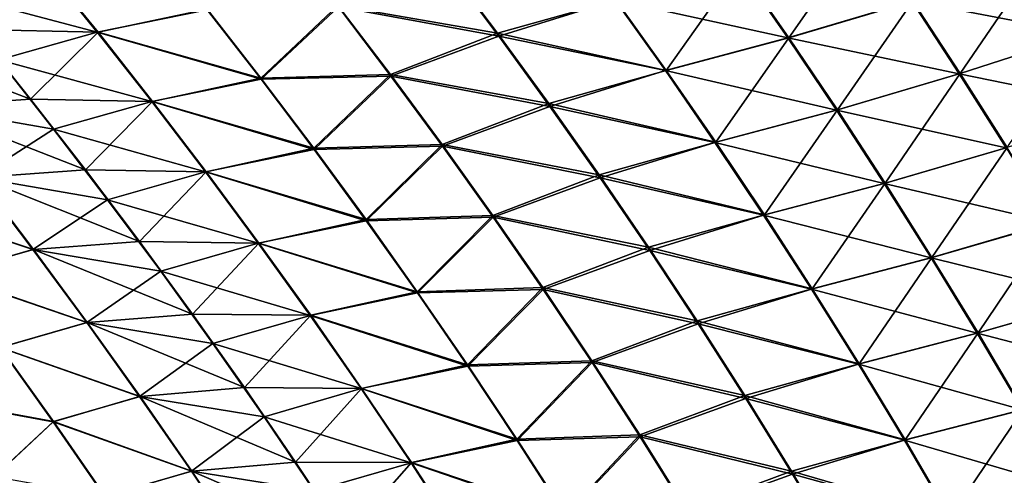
# Model space of a CAD drawing. Header units: metres. Extents: x -24 to 72, y -247 to 22.
# Tile 515 of 573: x 21.72 to 24.78, y 10.86 to 12.28. Entities that reach past the tile are written whole.
import ezdxf

# ---------------------------------------------------------------- set-up
doc = ezdxf.new("R2010")
doc.units = ezdxf.units.M
doc.layers.add('solid_509589_MEDIA_SW0001', color=7, linetype='CONTINUOUS')

msp = doc.modelspace()

# ---------------------------------------------------------------- linework, layer by layer
at = {"layer": 'solid_509589_MEDIA_SW0001'}
for points in [[(24.348774, 12.563768, 101.386192), (23.95989, 12.447742, 101.546494), (24.113554, 12.226865, 101.703697)], [(24.499287, 12.341327, 101.548599), (24.348774, 12.563768, 101.386192), (24.113554, 12.226865, 101.703697)], [(21.402845, 12.466904, 102.617554), (21.579206, 12.252905, 102.745392), (21.79055, 12.456649, 102.37207)], [(21.788221, 12.457838, 66.629311), (21.960682, 12.24486, 66.496658), (21.480198, 12.372349, 66.326416)], [(21.579206, 12.252905, 102.745392), (21.9629, 12.244076, 102.504456), (21.79055, 12.456649, 102.37207)], [(22.302864, 12.313798, 66.760674), (21.960682, 12.24486, 66.496658), (21.788221, 12.457838, 66.629311)], [(21.79055, 12.456649, 102.37207), (21.9629, 12.244076, 102.504456), (22.302483, 12.316558, 102.238037)], [(22.709959, 12.32764, 102.036934), (23.206663, 12.240973, 101.931061), (23.044786, 12.4564, 101.783264)], [(23.049177, 12.447627, 67.210892), (23.210827, 12.231911, 67.063049), (22.711487, 12.322937, 66.960297)], [(23.044786, 12.4564, 101.783264), (23.206663, 12.240973, 101.931061), (23.575256, 12.344884, 101.725006)], [(23.572598, 12.344705, 67.275032), (23.210827, 12.231911, 67.063049), (23.049177, 12.447627, 67.210892)], [(23.956997, 12.447493, 67.453415), (24.110666, 12.226324, 67.296013), (23.572598, 12.344705, 67.275032)], [(23.95989, 12.447742, 101.546494), (23.575256, 12.344884, 101.725006), (23.732008, 12.125163, 101.876976)], [(24.113554, 12.226865, 101.703697), (23.95989, 12.447742, 101.546494), (23.732008, 12.125163, 101.876976)], [(24.496141, 12.340714, 67.450996), (24.110666, 12.226324, 67.296013), (23.956997, 12.447493, 67.453415)], [(24.884741, 12.467541, 67.587402), (25.029707, 12.239184, 67.421616), (24.496141, 12.340714, 67.450996)], [(24.888142, 12.468236, 101.412094), (24.499287, 12.341327, 101.548599), (24.647379, 12.115233, 101.709183)], [(25.033092, 12.240109, 101.577736), (24.888142, 12.468236, 101.412094), (24.647379, 12.115233, 101.709183)], [(21.960682, 12.24486, 66.496658), (21.653791, 12.158701, 66.199989), (21.480198, 12.372349, 66.326416)], [(22.302483, 12.316558, 102.238037), (22.470177, 12.10122, 102.37516), (22.709959, 12.32764, 102.036934)], [(22.711487, 12.322937, 66.960297), (22.470533, 12.098129, 66.623383), (22.302864, 12.313798, 66.760674)], [(22.470177, 12.10122, 102.37516), (22.873301, 12.112823, 102.178314), (22.709959, 12.32764, 102.036934)], [(22.711487, 12.322937, 66.960297), (22.874733, 12.107817, 66.818787), (22.470533, 12.098129, 66.623383)], [(22.709959, 12.32764, 102.036934), (22.873301, 12.112823, 102.178314), (23.206663, 12.240973, 101.931061)], [(23.210827, 12.231911, 67.063049), (22.874733, 12.107817, 66.818787), (22.711487, 12.322937, 66.960297)], [(23.206663, 12.240973, 101.931061), (23.732008, 12.125163, 101.876976), (23.575256, 12.344884, 101.725006)], [(23.572598, 12.344705, 67.275032), (23.72937, 12.124686, 67.122856), (23.210827, 12.231911, 67.063049)], [(24.110666, 12.226324, 67.296013), (23.72937, 12.124686, 67.122856), (23.572598, 12.344705, 67.275032)], [(24.496141, 12.340714, 67.450996), (24.64426, 12.114382, 67.290253), (24.110666, 12.226324, 67.296013)], [(24.499287, 12.341327, 101.548599), (24.113554, 12.226865, 101.703697), (24.264734, 12.002408, 101.859192)], [(24.647379, 12.115233, 101.709183), (24.499287, 12.341327, 101.548599), (24.264734, 12.002408, 101.859192)], [(25.029707, 12.239184, 67.421616), (24.64426, 12.114382, 67.290253), (24.496141, 12.340714, 67.450996)], [(22.302864, 12.313798, 66.760674), (22.470533, 12.098129, 66.623383), (21.960682, 12.24486, 66.496658)], [(21.9629, 12.244076, 102.504456), (22.470177, 12.10122, 102.37516), (22.302483, 12.316558, 102.238037)], [(21.24221, 12.231242, 103.028519), (21.752882, 12.035835, 102.872292), (21.579206, 12.252905, 102.745392)], [(21.24221, 12.231242, 103.028519), (21.418358, 12.012776, 103.150177), (21.752882, 12.035835, 102.872292)], [(21.579206, 12.252905, 102.745392), (21.752882, 12.035835, 102.872292), (21.9629, 12.244076, 102.504456)], [(21.960682, 12.24486, 66.496658), (22.130514, 12.028778, 66.365059), (21.653791, 12.158701, 66.199989)], [(21.752882, 12.035835, 102.872292), (22.132637, 12.028346, 102.635834), (21.9629, 12.244076, 102.504456)], [(22.470533, 12.098129, 66.623383), (22.130514, 12.028778, 66.365059), (21.960682, 12.24486, 66.496658)], [(21.9629, 12.244076, 102.504456), (22.132637, 12.028346, 102.635834), (22.470177, 12.10122, 102.37516)], [(22.873301, 12.112823, 102.178314), (23.366018, 12.022104, 102.077469), (23.206663, 12.240973, 101.931061)], [(23.210827, 12.231911, 67.063049), (23.369967, 12.01281, 66.916641), (22.874733, 12.107817, 66.818787)], [(23.206663, 12.240973, 101.931061), (23.366018, 12.022104, 102.077469), (23.732008, 12.125163, 101.876976)], [(23.72937, 12.124686, 67.122856), (23.369967, 12.01281, 66.916641), (23.210827, 12.231911, 67.063049)], [(25.029707, 12.239184, 67.421616), (25.172287, 12.007188, 67.257904), (24.64426, 12.114382, 67.290253)], [(25.033092, 12.240109, 101.577736), (24.647379, 12.115233, 101.709183), (24.792973, 11.885525, 101.867836)], [(24.110666, 12.226324, 67.296013), (24.261879, 12.001621, 67.140358), (23.72937, 12.124686, 67.122856)], [(24.113554, 12.226865, 101.703697), (23.732008, 12.125163, 101.876976), (23.886208, 11.901942, 102.027336)], [(24.264734, 12.002408, 101.859192), (24.113554, 12.226865, 101.703697), (23.886208, 11.901942, 102.027336)], [(24.64426, 12.114382, 67.290253), (24.261879, 12.001621, 67.140358), (24.110666, 12.226324, 67.296013)], [(21.653791, 12.158701, 66.199989), (21.824701, 11.942098, 66.074554), (21.416365, 12.013633, 65.851265)], [(22.130514, 12.028778, 66.365059), (21.824701, 11.942098, 66.074554), (21.653791, 12.158701, 66.199989)], [(22.470177, 12.10122, 102.37516), (22.635227, 11.882634, 102.511063), (22.873301, 12.112823, 102.178314)], [(22.635227, 11.882634, 102.511063), (23.034061, 11.894702, 102.31839), (22.873301, 12.112823, 102.178314)], [(22.873301, 12.112823, 102.178314), (23.034061, 11.894702, 102.31839), (23.366018, 12.022104, 102.077469)], [(23.366018, 12.022104, 102.077469), (23.886208, 11.901942, 102.027336), (23.732008, 12.125163, 101.876976)], [(23.72937, 12.124686, 67.122856), (23.883615, 11.901213, 66.972328), (23.369967, 12.01281, 66.916641)], [(24.261879, 12.001621, 67.140358), (23.883615, 11.901213, 66.972328), (23.72937, 12.124686, 67.122856)], [(24.64426, 12.114382, 67.290253), (24.789917, 11.884475, 67.131485), (24.261879, 12.001621, 67.140358)], [(24.647379, 12.115233, 101.709183), (24.264734, 12.002408, 101.859192), (24.413345, 11.774408, 102.012856)], [(24.792973, 11.885525, 101.867836), (24.647379, 12.115233, 101.709183), (24.413345, 11.774408, 102.012856)], [(25.172287, 12.007188, 67.257904), (24.789917, 11.884475, 67.131485), (24.64426, 12.114382, 67.290253)], [(22.470533, 12.098129, 66.623383), (22.635555, 11.879265, 66.487343), (22.130514, 12.028778, 66.365059)], [(22.132637, 12.028346, 102.635834), (22.635227, 11.882634, 102.511063), (22.470177, 12.10122, 102.37516)], [(22.874733, 12.107817, 66.818787), (22.635555, 11.879265, 66.487343), (22.470533, 12.098129, 66.623383)], [(22.874733, 12.107817, 66.818787), (23.035408, 11.889446, 66.678627), (22.635555, 11.879265, 66.487343)], [(23.369967, 12.01281, 66.916641), (23.035408, 11.889446, 66.678627), (22.874733, 12.107817, 66.818787)], [(21.418358, 12.012776, 103.150177), (21.923792, 11.815721, 102.998146), (21.752882, 12.035835, 102.872292)], [(21.752882, 12.035835, 102.872292), (21.923792, 11.815721, 102.998146), (22.132637, 12.028346, 102.635834)], [(22.130514, 12.028778, 66.365059), (22.297638, 11.809623, 66.234619), (21.824701, 11.942098, 66.074554)], [(21.923792, 11.815721, 102.998146), (22.299671, 11.809494, 102.766075), (22.132637, 12.028346, 102.635834)], [(22.635555, 11.879265, 66.487343), (22.297638, 11.809623, 66.234619), (22.130514, 12.028778, 66.365059)], [(22.132637, 12.028346, 102.635834), (22.299671, 11.809494, 102.766075), (22.635227, 11.882634, 102.511063)], [(23.034061, 11.894702, 102.31839), (23.52276, 11.799834, 102.222359), (23.366018, 12.022104, 102.077469)], [(23.366018, 12.022104, 102.077469), (23.52276, 11.799834, 102.222359), (23.886208, 11.901942, 102.027336)], [(21.824701, 11.942098, 66.074554), (21.589806, 11.791925, 65.730385), (21.416365, 12.013633, 65.851265)], [(21.418358, 12.012776, 103.150177), (21.591681, 11.791383, 103.270859), (21.923792, 11.815721, 102.998146)], [(23.369967, 12.01281, 66.916641), (23.52651, 11.79036, 66.771782), (23.035408, 11.889446, 66.678627)], [(23.883615, 11.901213, 66.972328), (23.52651, 11.79036, 66.771782), (23.369967, 12.01281, 66.916641)], [(24.261879, 12.001621, 67.140358), (24.410559, 11.773416, 66.986565), (23.883615, 11.901213, 66.972328)], [(24.264734, 12.002408, 101.859192), (23.886208, 11.901942, 102.027336), (24.037775, 11.675258, 102.17598)], [(24.413345, 11.774408, 102.012856), (24.264734, 12.002408, 101.859192), (24.037775, 11.675258, 102.17598)], [(24.789917, 11.884475, 67.131485), (24.410559, 11.773416, 66.986565), (24.261879, 12.001621, 67.140358)], [(21.824701, 11.942098, 66.074554), (21.992847, 11.722569, 65.950211), (21.589806, 11.791925, 65.730385)], [(22.297638, 11.809623, 66.234619), (21.992847, 11.722569, 65.950211), (21.824701, 11.942098, 66.074554)], [(22.635227, 11.882634, 102.511063), (22.797537, 11.660839, 102.645645), (23.034061, 11.894702, 102.31839)], [(22.797537, 11.660839, 102.645645), (23.192154, 11.673318, 102.457031), (23.034061, 11.894702, 102.31839)], [(23.034061, 11.894702, 102.31839), (23.192154, 11.673318, 102.457031), (23.52276, 11.799834, 102.222359)], [(23.52276, 11.799834, 102.222359), (24.037775, 11.675258, 102.17598), (23.886208, 11.901942, 102.027336)], [(23.883615, 11.901213, 66.972328), (24.035254, 11.674314, 66.823555), (23.52651, 11.79036, 66.771782)], [(24.410559, 11.773416, 66.986565), (24.035254, 11.674314, 66.823555), (23.883615, 11.901213, 66.972328)], [(22.635555, 11.879265, 66.487343), (22.797844, 11.657237, 66.352654), (22.297638, 11.809623, 66.234619)], [(22.299671, 11.809494, 102.766075), (22.797537, 11.660839, 102.645645), (22.635227, 11.882634, 102.511063)], [(23.035408, 11.889446, 66.678627), (22.797844, 11.657237, 66.352654), (22.635555, 11.879265, 66.487343)], [(23.035408, 11.889446, 66.678627), (23.193426, 11.667857, 66.539925), (22.797844, 11.657237, 66.352654)], [(23.52651, 11.79036, 66.771782), (23.193426, 11.667857, 66.539925), (23.035408, 11.889446, 66.678627)], [(24.789917, 11.884475, 67.131485), (24.933041, 11.651012, 66.974777), (24.410559, 11.773416, 66.986565)], [(24.792973, 11.885525, 101.867836), (24.413345, 11.774408, 102.012856), (24.559319, 11.542881, 102.164589)], [(24.935995, 11.652217, 102.02446), (24.792973, 11.885525, 101.867836), (24.559319, 11.542881, 102.164589)], [(21.591681, 11.791383, 103.270859), (22.091835, 11.592596, 103.122849), (21.923792, 11.815721, 102.998146)], [(21.923792, 11.815721, 102.998146), (22.091835, 11.592596, 103.122849), (22.299671, 11.809494, 102.766075)], [(22.297638, 11.809623, 66.234619), (22.461962, 11.587423, 66.105453), (21.992847, 11.722569, 65.950211)], [(22.091835, 11.592596, 103.122849), (22.463907, 11.587557, 102.895065), (22.299671, 11.809494, 102.766075)], [(22.797844, 11.657237, 66.352654), (22.461962, 11.587423, 66.105453), (22.297638, 11.809623, 66.234619)], [(22.299671, 11.809494, 102.766075), (22.463907, 11.587557, 102.895065), (22.797537, 11.660839, 102.645645)], [(21.589806, 11.791925, 65.730385), (21.760313, 11.567369, 65.610603), (21.320333, 11.715105, 65.410202)], [(21.321484, 11.71528, 103.590843), (21.762079, 11.567099, 103.390465), (21.591681, 11.791383, 103.270859)], [(21.992847, 11.722569, 65.950211), (21.760313, 11.567369, 65.610603), (21.589806, 11.791925, 65.730385)], [(21.591681, 11.791383, 103.270859), (21.762079, 11.567099, 103.390465), (22.091835, 11.592596, 103.122849)], [(23.192154, 11.673318, 102.457031), (23.676804, 11.574198, 102.365631), (23.52276, 11.799834, 102.222359)], [(23.52651, 11.79036, 66.771782), (23.68038, 11.56459, 66.628578), (23.193426, 11.667857, 66.539925)], [(23.52276, 11.799834, 102.222359), (23.676804, 11.574198, 102.365631), (24.037775, 11.675258, 102.17598)], [(24.035254, 11.674314, 66.823555), (23.68038, 11.56459, 66.628578), (23.52651, 11.79036, 66.771782)], [(24.410559, 11.773416, 66.986565), (24.556631, 11.541725, 66.83474), (24.035254, 11.674314, 66.823555)], [(24.413345, 11.774408, 102.012856), (24.037775, 11.675258, 102.17598), (24.186634, 11.445124, 102.322792)], [(24.559319, 11.542881, 102.164589), (24.413345, 11.774408, 102.012856), (24.186634, 11.445124, 102.322792)], [(24.933041, 11.651012, 66.974777), (24.556631, 11.541725, 66.83474), (24.410559, 11.773416, 66.986565)], [(21.760313, 11.567369, 65.610603), (21.491011, 11.48976, 65.296547), (21.320333, 11.715105, 65.410202)], [(21.321484, 11.71528, 103.590843), (21.492069, 11.490186, 103.704338), (21.762079, 11.567099, 103.390465)], [(21.992847, 11.722569, 65.950211), (22.15814, 11.500145, 65.827065), (21.760313, 11.567369, 65.610603)], [(22.461962, 11.587423, 66.105453), (22.15814, 11.500145, 65.827065), (21.992847, 11.722569, 65.950211)], [(22.797844, 11.657237, 66.352654), (22.957317, 11.432073, 66.219429), (22.461962, 11.587423, 66.105453)], [(22.463907, 11.587557, 102.895065), (22.957016, 11.435867, 102.778793), (22.797537, 11.660839, 102.645645)], [(22.797537, 11.660839, 102.645645), (22.957016, 11.435867, 102.778793), (23.192154, 11.673318, 102.457031)], [(23.193426, 11.667857, 66.539925), (22.957317, 11.432073, 66.219429), (22.797844, 11.657237, 66.352654)], [(22.957016, 11.435867, 102.778793), (23.347496, 11.448698, 102.594139), (23.192154, 11.673318, 102.457031)], [(23.193426, 11.667857, 66.539925), (23.348711, 11.443075, 66.402786), (22.957317, 11.432073, 66.219429)], [(23.192154, 11.673318, 102.457031), (23.347496, 11.448698, 102.594139), (23.676804, 11.574198, 102.365631)], [(23.68038, 11.56459, 66.628578), (23.348711, 11.443075, 66.402786), (23.193426, 11.667857, 66.539925)], [(23.676804, 11.574198, 102.365631), (24.186634, 11.445124, 102.322792), (24.037775, 11.675258, 102.17598)], [(24.035254, 11.674314, 66.823555), (24.18421, 11.444011, 66.676643), (23.68038, 11.56459, 66.628578)], [(24.556631, 11.541725, 66.83474), (24.18421, 11.444011, 66.676643), (24.035254, 11.674314, 66.823555)], [(24.933041, 11.651012, 66.974777), (25.073555, 11.41401, 66.820244), (24.556631, 11.541725, 66.83474)], [(24.935995, 11.652217, 102.02446), (24.559319, 11.542881, 102.164589), (24.702581, 11.307836, 102.314308)], [(25.076374, 11.41532, 102.178947), (24.935995, 11.652217, 102.02446), (24.702581, 11.307836, 102.314308)], [(21.762079, 11.567099, 103.390465), (22.25692, 11.366494, 103.246292), (22.091835, 11.592596, 103.122849)], [(22.091835, 11.592596, 103.122849), (22.25692, 11.366494, 103.246292), (22.463907, 11.587557, 102.895065)], [(22.461962, 11.587423, 66.105453), (22.623409, 11.362205, 65.977661), (22.15814, 11.500145, 65.827065)], [(22.25692, 11.366494, 103.246292), (22.625257, 11.362563, 103.022705), (22.463907, 11.587557, 102.895065)], [(22.957317, 11.432073, 66.219429), (22.623409, 11.362205, 65.977661), (22.461962, 11.587423, 66.105453)], [(22.463907, 11.587557, 102.895065), (22.625257, 11.362563, 103.022705), (22.957016, 11.435867, 102.778793)], [(21.760313, 11.567369, 65.610603), (21.927801, 11.339986, 65.492012), (21.491011, 11.48976, 65.296547)], [(21.492069, 11.490186, 103.704338), (21.929457, 11.339952, 103.508888), (21.762079, 11.567099, 103.390465)], [(22.15814, 11.500145, 65.827065), (21.927801, 11.339986, 65.492012), (21.760313, 11.567369, 65.610603)], [(21.762079, 11.567099, 103.390465), (21.929457, 11.339952, 103.508888), (22.25692, 11.366494, 103.246292)], [(23.347496, 11.448698, 102.594139), (23.828077, 11.345205, 102.507172), (23.676804, 11.574198, 102.365631)], [(23.68038, 11.56459, 66.628578), (23.831505, 11.335515, 66.487129), (23.348711, 11.443075, 66.402786)], [(23.676804, 11.574198, 102.365631), (23.828077, 11.345205, 102.507172), (24.186634, 11.445124, 102.322792)], [(24.18421, 11.444011, 66.676643), (23.831505, 11.335515, 66.487129), (23.68038, 11.56459, 66.628578)], [(24.556631, 11.541725, 66.83474), (24.700022, 11.306567, 66.684967), (24.18421, 11.444011, 66.676643)], [(24.559319, 11.542881, 102.164589), (24.186634, 11.445124, 102.322792), (24.33272, 11.211547, 102.46769)], [(24.702581, 11.307836, 102.314308), (24.559319, 11.542881, 102.164589), (24.33272, 11.211547, 102.46769)], [(25.073555, 11.41401, 66.820244), (24.700022, 11.306567, 66.684967), (24.556631, 11.541725, 66.83474)], [(22.15814, 11.500145, 65.827065), (22.320505, 11.274842, 65.705208), (21.927801, 11.339986, 65.492012)], [(22.623409, 11.362205, 65.977661), (22.320505, 11.274842, 65.705208), (22.15814, 11.500145, 65.827065)], [(21.927801, 11.339986, 65.492012), (21.658627, 11.26175, 65.184013), (21.491011, 11.48976, 65.296547)], [(21.492069, 11.490186, 103.704338), (21.659599, 11.262389, 103.816711), (21.929457, 11.339952, 103.508888)], [(22.625257, 11.362563, 103.022705), (23.1136, 11.207726, 102.9104), (22.957016, 11.435867, 102.778793)], [(22.957016, 11.435867, 102.778793), (23.1136, 11.207726, 102.9104), (23.347496, 11.448698, 102.594139)], [(23.348711, 11.443075, 66.402786), (23.113905, 11.203785, 66.087769), (22.957317, 11.432073, 66.219429)], [(23.1136, 11.207726, 102.9104), (23.500019, 11.220849, 102.729622), (23.347496, 11.448698, 102.594139)], [(23.348711, 11.443075, 66.402786), (23.501198, 11.215112, 66.267311), (23.113905, 11.203785, 66.087769)], [(23.347496, 11.448698, 102.594139), (23.500019, 11.220849, 102.729622), (23.828077, 11.345205, 102.507172)], [(23.831505, 11.335515, 66.487129), (23.501198, 11.215112, 66.267311), (23.348711, 11.443075, 66.402786)], [(23.828077, 11.345205, 102.507172), (24.33272, 11.211547, 102.46769), (24.186634, 11.445124, 102.322792)], [(24.18421, 11.444011, 66.676643), (24.330416, 11.210315, 66.531685), (23.831505, 11.335515, 66.487129)], [(24.700022, 11.306567, 66.684967), (24.330416, 11.210315, 66.531685), (24.18421, 11.444011, 66.676643)], [(22.957317, 11.432073, 66.219429), (23.113905, 11.203785, 66.087769), (22.623409, 11.362205, 65.977661)], [(25.073555, 11.41401, 66.820244), (25.211386, 11.173488, 66.667969), (24.700022, 11.306567, 66.684967)], [(25.076374, 11.41532, 102.178947), (24.702581, 11.307836, 102.314308), (24.843063, 11.069283, 102.461899)], [(21.929457, 11.339952, 103.508888), (22.418978, 11.137422, 103.368378), (22.25692, 11.366494, 103.246292)], [(22.25692, 11.366494, 103.246292), (22.418978, 11.137422, 103.368378), (22.625257, 11.362563, 103.022705)], [(22.623409, 11.362205, 65.977661), (22.781912, 11.133978, 65.851334), (22.320505, 11.274842, 65.705208)], [(22.418978, 11.137422, 103.368378), (22.783657, 11.134518, 103.148903), (22.625257, 11.362563, 103.022705)], [(23.113905, 11.203785, 66.087769), (22.781912, 11.133978, 65.851334), (22.623409, 11.362205, 65.977661)], [(22.625257, 11.362563, 103.022705), (22.783657, 11.134518, 103.148903), (23.1136, 11.207726, 102.9104)], [(23.500019, 11.220849, 102.729622), (23.976517, 11.112864, 102.646904), (23.828077, 11.345205, 102.507172)], [(23.828077, 11.345205, 102.507172), (23.976517, 11.112864, 102.646904), (24.33272, 11.211547, 102.46769)], [(21.927801, 11.339986, 65.492012), (22.092201, 11.109787, 65.37471), (21.658627, 11.26175, 65.184013)], [(21.659599, 11.262389, 103.816711), (22.093752, 11.109949, 103.626045), (21.929457, 11.339952, 103.508888)], [(22.320505, 11.274842, 65.705208), (22.092201, 11.109787, 65.37471), (21.927801, 11.339986, 65.492012)], [(21.929457, 11.339952, 103.508888), (22.093752, 11.109949, 103.626045), (22.418978, 11.137422, 103.368378)], [(23.831505, 11.335515, 66.487129), (23.979816, 11.103148, 66.347534), (23.501198, 11.215112, 66.267311)], [(24.330416, 11.210315, 66.531685), (23.979816, 11.103148, 66.347534), (23.831505, 11.335515, 66.487129)], [(24.700022, 11.306567, 66.684967), (24.84066, 11.067957, 66.537354), (24.330416, 11.210315, 66.531685)], [(24.702581, 11.307836, 102.314308), (24.33272, 11.211547, 102.46769), (24.47596, 10.974539, 102.610573)], [(24.843063, 11.069283, 102.461899), (24.702581, 11.307836, 102.314308), (24.47596, 10.974539, 102.610573)], [(25.211386, 11.173488, 66.667969), (24.84066, 11.067957, 66.537354), (24.700022, 11.306567, 66.684967)], [(21.658627, 11.26175, 65.184013), (21.823126, 11.031079, 65.072701), (21.473881, 11.09533, 64.819817)], [(21.474537, 11.096176, 104.180977), (21.824015, 11.03189, 103.927887), (21.659599, 11.262389, 103.816711)], [(22.092201, 11.109787, 65.37471), (21.823126, 11.031079, 65.072701), (21.658627, 11.26175, 65.184013)], [(21.659599, 11.262389, 103.816711), (21.824015, 11.03189, 103.927887), (22.093752, 11.109949, 103.626045)], [(22.320505, 11.274842, 65.705208), (22.479883, 11.04667, 65.584732), (22.092201, 11.109787, 65.37471)], [(22.781912, 11.133978, 65.851334), (22.479883, 11.04667, 65.584732), (22.320505, 11.274842, 65.705208)], [(23.1136, 11.207726, 102.9104), (23.267223, 10.97642, 103.04039), (23.500019, 11.220849, 102.729622)], [(23.267223, 10.97642, 103.04039), (23.649662, 10.989778, 102.86338), (23.500019, 11.220849, 102.729622)], [(23.500019, 11.220849, 102.729622), (23.649662, 10.989778, 102.86338), (23.976517, 11.112864, 102.646904)], [(23.113905, 11.203785, 66.087769), (23.267544, 10.972385, 65.957756), (22.781912, 11.133978, 65.851334)], [(22.783657, 11.134518, 103.148903), (23.267223, 10.97642, 103.04039), (23.1136, 11.207726, 102.9104)], [(23.501198, 11.215112, 66.267311), (23.267544, 10.972385, 65.957756), (23.113905, 11.203785, 66.087769)], [(23.501198, 11.215112, 66.267311), (23.650818, 10.98398, 66.133583), (23.267544, 10.972385, 65.957756)], [(23.979816, 11.103148, 66.347534), (23.650818, 10.98398, 66.133583), (23.501198, 11.215112, 66.267311)], [(23.976517, 11.112864, 102.646904), (24.47596, 10.974539, 102.610573), (24.33272, 11.211547, 102.46769)], [(24.330416, 11.210315, 66.531685), (24.473801, 10.973244, 66.388771), (23.979816, 11.103148, 66.347534)], [(24.84066, 11.067957, 66.537354), (24.473801, 10.973244, 66.388771), (24.330416, 11.210315, 66.531685)], [(22.093752, 11.109949, 103.626045), (22.57795, 10.905377, 103.489021), (22.418978, 11.137422, 103.368378)], [(22.418978, 11.137422, 103.368378), (22.57795, 10.905377, 103.489021), (22.783657, 11.134518, 103.148903)], [(22.781912, 11.133978, 65.851334), (22.937408, 10.902753, 65.72657), (22.479883, 11.04667, 65.584732)], [(22.57795, 10.905377, 103.489021), (22.939045, 10.903423, 103.273567), (22.783657, 11.134518, 103.148903)], [(23.267544, 10.972385, 65.957756), (22.937408, 10.902753, 65.72657), (22.781912, 11.133978, 65.851334)], [(22.783657, 11.134518, 103.148903), (22.939045, 10.903423, 103.273567), (23.267223, 10.97642, 103.04039)], [(22.092201, 11.109787, 65.37471), (22.253458, 10.876779, 65.258789), (21.823126, 11.031079, 65.072701)], [(21.824015, 11.03189, 103.927887), (22.254904, 10.877087, 103.741837), (22.093752, 11.109949, 103.626045)], [(22.479883, 11.04667, 65.584732), (22.253458, 10.876779, 65.258789), (22.092201, 11.109787, 65.37471)], [(22.093752, 11.109949, 103.626045), (22.254904, 10.877087, 103.741837), (22.57795, 10.905377, 103.489021)], [(23.649662, 10.989778, 102.86338), (24.122053, 10.877185, 102.784721), (23.976517, 11.112864, 102.646904)], [(23.979816, 11.103148, 66.347534), (24.125244, 10.867506, 66.209877), (23.650818, 10.98398, 66.133583)], [(23.976517, 11.112864, 102.646904), (24.122053, 10.877185, 102.784721), (24.47596, 10.974539, 102.610573)], [(24.473801, 10.973244, 66.388771), (24.125244, 10.867506, 66.209877), (23.979816, 11.103148, 66.347534)], [(21.823126, 11.031079, 65.072701), (21.639206, 10.859512, 64.713356), (21.473881, 11.09533, 64.819817)], [(21.474537, 11.096176, 104.180977), (21.639793, 10.860491, 104.287308), (21.824015, 11.03189, 103.927887)], [(24.84066, 11.067957, 66.537354), (24.978468, 10.825929, 66.391998), (24.473801, 10.973244, 66.388771)], [(24.843063, 11.069283, 102.461899), (24.47596, 10.974539, 102.610573), (24.616282, 10.734131, 102.751343)], [(24.98069, 10.827255, 102.607277), (24.843063, 11.069283, 102.461899), (24.616282, 10.734131, 102.751343)], [(22.479883, 11.04667, 65.584732), (22.636209, 10.815637, 65.465736), (22.253458, 10.876779, 65.258789)], [(22.937408, 10.902753, 65.72657), (22.636209, 10.815637, 65.465736), (22.479883, 11.04667, 65.584732)], [(21.823126, 11.031079, 65.072701), (21.984449, 10.797753, 64.962692), (21.639206, 10.859512, 64.713356)], [(21.639793, 10.860491, 104.287308), (21.985262, 10.798685, 104.037781), (21.824015, 11.03189, 103.927887)], [(22.253458, 10.876779, 65.258789), (21.984449, 10.797753, 64.962692), (21.823126, 11.031079, 65.072701)], [(21.824015, 11.03189, 103.927887), (21.985262, 10.798685, 104.037781), (22.254904, 10.877087, 103.741837)], [(22.939045, 10.903423, 103.273567), (23.417822, 10.741957, 103.168663), (23.267223, 10.97642, 103.04039)], [(23.267223, 10.97642, 103.04039), (23.417822, 10.741957, 103.168663), (23.649662, 10.989778, 102.86338)], [(23.650818, 10.98398, 66.133583), (23.418165, 10.737886, 65.829491), (23.267544, 10.972385, 65.957756)], [(23.417822, 10.741957, 103.168663), (23.796358, 10.755493, 102.995331), (23.649662, 10.989778, 102.86338)], [(23.650818, 10.98398, 66.133583), (23.797503, 10.749697, 66.001701), (23.418165, 10.737886, 65.829491)], [(23.649662, 10.989778, 102.86338), (23.796358, 10.755493, 102.995331), (24.122053, 10.877185, 102.784721)], [(24.125244, 10.867506, 66.209877), (23.797503, 10.749697, 66.001701), (23.650818, 10.98398, 66.133583)], [(24.122053, 10.877185, 102.784721), (24.616282, 10.734131, 102.751343), (24.47596, 10.974539, 102.610573)], [(23.267544, 10.972385, 65.957756), (23.418165, 10.737886, 65.829491), (22.937408, 10.902753, 65.72657)], [(24.473801, 10.973244, 66.388771), (24.614285, 10.732829, 66.248009), (24.125244, 10.867506, 66.209877)], [(24.978468, 10.825929, 66.391998), (24.614285, 10.732829, 66.248009), (24.473801, 10.973244, 66.388771)], [(22.254904, 10.877087, 103.741837), (22.733774, 10.670365, 103.608139), (22.57795, 10.905377, 103.489021)], [(22.57795, 10.905377, 103.489021), (22.733774, 10.670365, 103.608139), (22.939045, 10.903423, 103.273567)], [(22.937408, 10.902753, 65.72657), (23.089832, 10.668541, 65.603455), (22.636209, 10.815637, 65.465736)], [(22.733774, 10.670365, 103.608139), (23.09136, 10.669287, 103.396606), (22.939045, 10.903423, 103.273567)], [(23.418165, 10.737886, 65.829491), (23.089832, 10.668541, 65.603455), (22.937408, 10.902753, 65.72657)], [(22.939045, 10.903423, 103.273567), (23.09136, 10.669287, 103.396606), (23.417822, 10.741957, 103.168663)], [(22.253458, 10.876779, 65.258789), (22.411507, 10.640969, 65.144333), (21.984449, 10.797753, 64.962692)], [(21.985262, 10.798685, 104.037781), (22.412853, 10.641367, 103.856178), (22.254904, 10.877087, 103.741837)], [(22.636209, 10.815637, 65.465736), (22.411507, 10.640969, 65.144333), (22.253458, 10.876779, 65.258789)], [(22.254904, 10.877087, 103.741837), (22.412853, 10.641367, 103.856178), (22.733774, 10.670365, 103.608139)], [(23.796358, 10.755493, 102.995331), (24.26461, 10.638199, 102.920525), (24.122053, 10.877185, 102.784721)], [(24.125244, 10.867506, 66.209877), (24.267714, 10.628622, 66.074272), (23.797503, 10.749697, 66.001701)], [(24.122053, 10.877185, 102.784721), (24.26461, 10.638199, 102.920525), (24.616282, 10.734131, 102.751343)], [(24.614285, 10.732829, 66.248009), (24.267714, 10.628622, 66.074272), (24.125244, 10.867506, 66.209877)]]:
    msp.add_3dface(points, dxfattribs=at)

doc.saveas('drawing.dxf')
